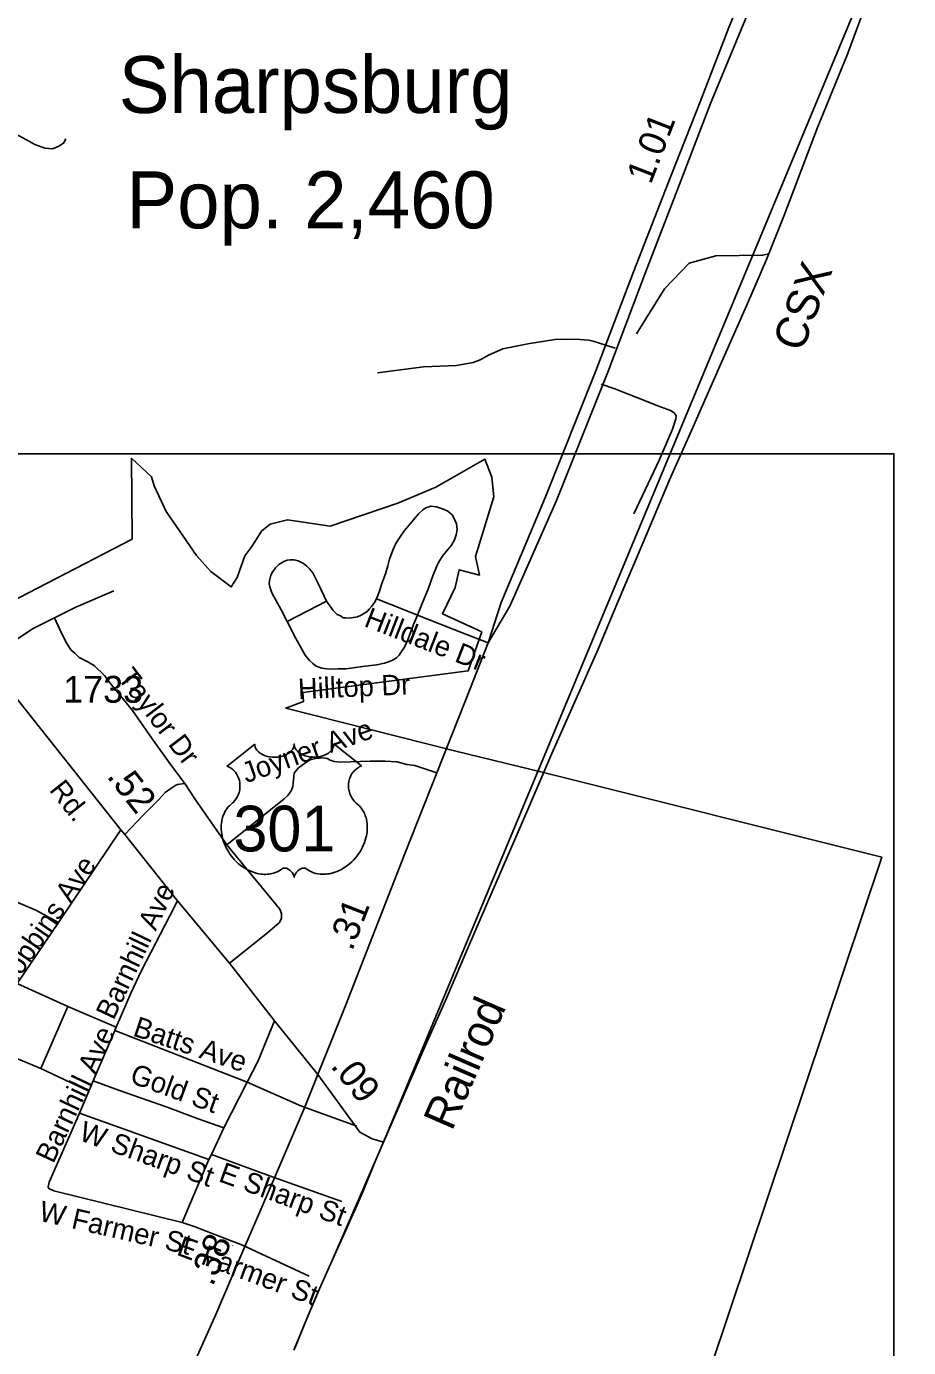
# Model space of a CAD drawing. Extents: x 2220236 to 2384410, y 720751 to 894131.
# Drawn here: x 2345447 to 2349552, y 771636 to 777782 of the extents above; entities that cross this region are included whole.
import ezdxf

# ---------------------------------------------------------------- set-up
doc = ezdxf.new("R2010")
doc.units = 0
doc.layers.add('Default', color=7, linetype='Continuous')

msp = doc.modelspace()

# ---------------------------------------------------------------- linework, layer by layer
at = {"layer": 'Default'}
for p, q in [((2348143.2, 776299.4), (2348186.3, 776285.8)), ((2348121.2, 776117.3), (2348185.2, 776095.3)), ((2345596, 773614.1), (2345887.2, 774045)), ((2345403.9, 773329.8), (2345596, 773614.1)), ((2345403.9, 773329.8), (2345639.2, 773222.6)), ((2345513.6, 772934.3), (2345639.2, 773222.6)), ((2345639.2, 773222.6), (2345864.4, 773126.7)), ((2345757.4, 772876.8), (2345858.3, 773111.7)), ((2345858.3, 773111.7), (2345864.4, 773126.7)), ((2345858.3, 773111.7), (2346473.9, 772871.1)), ((2345275.1, 773034.6), (2345513.6, 772934.3)), ((2345513.6, 772934.3), (2345737.4, 772828.2)), ((2345757.4, 772876.8), (2345737.4, 772828.2)), ((2346366.2, 772658.9), (2346473.9, 772871.1)), ((2346473.9, 772871.1), (2346727.4, 772759.6)), ((2345737.4, 772828.2), (2345694, 772727)), ((2345694, 772727), (2346295.5, 772510.5)), ((2346727.4, 772759.6), (2346984.9, 772666.2)), ((2346308.2, 772534.8), (2346366.2, 772658.9)), ((2346295.5, 772510.5), (2346308.2, 772534.8)), ((2346308.2, 772534.8), (2346594.9, 772429.2)), ((2346172.1, 772217.5), (2346295.5, 772510.5)), ((2346540.2, 772437.2), (2346540.2, 772437.1)), ((2346594.9, 772429.2), (2346915.6, 772315.4)), ((2346405.9, 772111.9), (2346406.2, 772111.8)), ((2346452.3, 772112.9), (2346763.6, 771968.5))]:
    msp.add_line(p, q, dxfattribs=at)
for points in [[(2347596.4, 774914.5), (2347697, 775084.5), (2347914.4, 775577.2), (2348153.3, 776173.1), (2348325.2, 776628.6), (2348476.6, 777023.2), (2348631, 777423.8), (2348798.7, 777831.1), (2348926.4, 778149.4), (2349018.7, 778383.1), (2349095, 778605.5), (2349161.4, 778818), (2349199.5, 778970.7), (2349226.1, 779159.9), (2349246, 779317.6), (2349252.6, 779416.2)], [(2349129.8, 779382.4), (2349123.2, 779224.7), (2349100, 779013.9), (2349070.1, 778849.5), (2349033.6, 778673.6), (2348982.2, 778491), (2348924.1, 778300.1), (2348859.4, 778130.8), (2348715.1, 777777.2), (2348582.3, 777430.3), (2348446.3, 777085.1), (2348272.1, 776640.2), (2348096.9, 776179.7), (2347862.3, 775592.9), (2347655.5, 775102.2), (2347596.4, 774914.5)], [(2349551.9, 778459), (2347108.3, 772591.8)], [(2347108.3, 772591.8), (2347164.1, 772721.2), (2347294.2, 773020.5), (2347402.4, 773261.9), (2347504, 773502.2), (2347612.2, 773753.1), (2347770.8, 774117), (2347891.4, 774399.1), (2347984.4, 774608.2), (2348106.9, 774884.7), (2348196.1, 775097.5), (2348316.7, 775381.6), (2348440.2, 775672.3), (2348547.4, 775916.5), (2348688.9, 776236.7), (2348798.1, 776482.7), (2348891.1, 776697.5), (2348971.8, 776899.8), (2349128.5, 777311.2), (2349268.1, 777652.3), (2349402.9, 778019.1), (2349491.2, 778263.3)], [(2345630.2, 777258.4), (2345620.4, 777238.4), (2345598.6, 777224.1), (2345568.7, 777211.7), (2345532.7, 777215.4), (2345486.6, 777232.7), (2345416.1, 777271.9), (2345355.8, 777295.2), (2345287.6, 777302.4), (2345197.8, 777297.4), (2345054.2, 777275.5), (2344908.1, 777277.7), (2344544.1, 777297.5), (2344175.9, 777323.1), (2343715.5, 777314), (2343386, 777327.4), (2343230, 777342.3)], [(2348901.7, 776724.1), (2348872.5, 776717), (2348655.5, 776714.7), (2348531.5, 776680.1), (2348415.6, 776560.5), (2348285.6, 776351.7)], [(2347080.8, 776170.3), (2347294.3, 776198.9), (2347448.2, 776204.7), (2347526.1, 776217.7), (2347558, 776230), (2347597.7, 776252.5), (2347663.3, 776281.4), (2347780.8, 776304.8), (2347906.6, 776326.1), (2348002.6, 776327.4), (2348062.3, 776322.2), (2348078.2, 776319)], [(2348078.2, 776319), (2348083.7, 776317.9), (2348143.2, 776299.4)], [(2348274.2, 775515.1), (2348393.1, 775767.9), (2348453.6, 775909), (2348469.5, 775956.8), (2348470.5, 775971.7), (2348460.6, 775983.6), (2348443.7, 775994.6), (2348426.8, 776001.9), (2348385.5, 776017.4), (2348287.5, 776055.2), (2348200.6, 776089), (2348185.2, 776095.3)], [(2343378.3, 775794), (2349484, 775794), (2349484, 768196.9), (2343378.3, 768196.9), (2343378.3, 775794)], [(2345146, 774986.9), (2345940, 775397.1), (2345936.2, 775772.9), (2346030, 775686.8), (2346041.5, 775644.6), (2346097, 775525.9), (2346238.5, 775321.2), (2346305.5, 775246.6)], [(2345146, 774986.9), (2345940, 775397.1), (2345936.2, 775772.9), (2346030, 775686.8), (2346041.5, 775644.6), (2346097, 775525.9), (2346238.5, 775321.2), (2346305.5, 775246.6)], [(2346305.5, 775246.6), (2346400, 775174.8), (2346428.2, 775217.9), (2346464.2, 775319.4), (2346496.5, 775362.8), (2346540.8, 775434.1), (2346581, 775466.6), (2346661.5, 775485.8), (2346860.2, 775457.1), (2347176, 775564.2), (2347352, 775638.9), (2347579.8, 775769), (2347612.2, 775684.8), (2347621.8, 775592.9), (2347537.5, 775315.4), (2347554.8, 775229.3), (2347461, 775254.2), (2347442.5, 775171.1), (2347382.8, 775049.4), (2347566.2, 774965.2), (2347503.2, 774783.4), (2346734, 774683.9), (2346735.8, 774641.2), (2346653.8, 774611.1), (2347439.5, 774412.6), (2347859, 774309.9), (2349427.2, 773917.7), (2347833.2, 769163.8)], [(2346305.5, 775246.6), (2346400, 775174.8), (2346428.2, 775217.9), (2346464.2, 775319.4), (2346496.5, 775362.8), (2346540.8, 775434.1), (2346581, 775466.6), (2346661.5, 775485.8), (2346860.2, 775457.1), (2347176, 775564.2), (2347352, 775638.9), (2347579.8, 775769), (2347612.2, 775684.8), (2347621.8, 775592.9), (2347537.5, 775315.4), (2347554.8, 775229.3), (2347461, 775254.2), (2347442.5, 775171.1), (2347382.8, 775049.4), (2347566.2, 774965.2), (2347503.2, 774783.4), (2346734, 774683.9), (2346735.8, 774641.2), (2346653.8, 774611.1), (2347439.5, 774412.6), (2347859, 774309.9), (2349427.2, 773917.7), (2347833.2, 769163.8)], [(2344646.5, 775587.1), (2344693.3, 775530.8), (2344899.1, 775288.6), (2345138.2, 774985.4), (2345190.7, 774921), (2345274.2, 774815.9), (2345887.2, 774045), (2345905.6, 774023.2), (2346151, 773713.8), (2346392.5, 773424.1), (2346602.1, 773156.1), (2346803.2, 772906.2)], [(2347267.7, 775042.9), (2347288.7, 775097.1), (2347317.8, 775169.4), (2347337.6, 775226.5), (2347354.8, 775267.6), (2347366.3, 775290.5), (2347386.9, 775322.7), (2347424.7, 775368.5), (2347439.6, 775393.8), (2347447.6, 775416.7), (2347452.2, 775441.9), (2347448.8, 775468.3), (2347440.8, 775485.5), (2347429.6, 775508.5), (2347408.7, 775526.8), (2347383.5, 775538.3), (2347354.8, 775546.3), (2347328.4, 775549.7), (2347305.5, 775542.9), (2347291.8, 775533.7), (2347272.3, 775514.2), (2347242.5, 775478.6), (2347207, 775436.2), (2347182.9, 775402.9), (2347166.8, 775376.6), (2347151.9, 775345.6), (2347135.9, 775303.2), (2347129, 775273.3), (2347117.6, 775235.5), (2347100.4, 775190.8), (2347090, 775155.2), (2347076.7, 775118.7)], [(2346660.6, 775013.6), (2346633, 775067.4), (2346588.7, 775146.7), (2346580.6, 775174.6), (2346577.1, 775188.6), (2346578.3, 775204.9), (2346584.1, 775229.4), (2346593.4, 775245.7), (2346606.2, 775263.2), (2346622.5, 775278.3), (2346644.6, 775292.3), (2346660.9, 775299.3), (2346673.8, 775300.5), (2346692.4, 775300.5), (2346711, 775295.8), (2346723.8, 775290), (2346736.6, 775283), (2346751.8, 775271.4), (2346764.6, 775258.5), (2346779.7, 775239.9), (2346804.2, 775190.9), (2346843.8, 775108.2)], [(2345578.5, 775030.3), (2345676.7, 775080.9), (2345854, 775157)], [(2346843.8, 775108.2), (2346874.1, 775065.1), (2346893.9, 775046.4), (2346907.9, 775039.4), (2346920.7, 775031.3), (2346933.5, 775030.1), (2346949.8, 775028.9), (2346968.4, 775032.4), (2346988.2, 775035.9), (2347004.5, 775042.9), (2347019.7, 775052.3), (2347032.5, 775060.4), (2347041.8, 775070.9), (2347054.6, 775084.9), (2347067.4, 775102.4), (2347076.7, 775118.7)], [(2347076.7, 775118.7), (2347202.5, 775069.7), (2347267.7, 775042.9)], [(2346843.8, 775108.2), (2346756.4, 775063.9), (2346660.6, 775013.6)], [(2345274.2, 774815.9), (2345318.9, 774862.3), (2345382.3, 774917.8), (2345478.8, 774981.1), (2345543.7, 775014.4), (2345578.5, 775030.3)], [(2345578.5, 775030.3), (2345602.3, 774976.4), (2345629.2, 774922.5), (2345643.4, 774898.8), (2345656.1, 774879.8), (2345671.9, 774867.1), (2345692.5, 774846.5), (2345733.7, 774825.9), (2345763.3, 774807.7), (2345810.3, 774762.9), (2345842.9, 774719.8), (2345941.1, 774600.2), (2346029.6, 774471.9), (2346119.9, 774346.7), (2346184.8, 774260.4)], [(2347267.7, 775042.9), (2347249.1, 774999.8), (2347221.2, 774927.6), (2347206, 774894.9), (2347193.2, 774873.9), (2347181.6, 774857.6), (2347168.7, 774844.8), (2347153.6, 774835.5), (2347136.1, 774827.3), (2347114, 774819.2), (2347076.7, 774812.2), (2347011.5, 774804), (2346934.6, 774793.5), (2346897.4, 774793.5), (2346855.4, 774791.2), (2346821.7, 774795.9), (2346794.9, 774806.3), (2346778.6, 774819.2), (2346764.6, 774832), (2346744.8, 774857.6), (2346699.4, 774938), (2346660.6, 775013.6)], [(2347596.4, 774914.5), (2347471.6, 774962.5), (2347267.7, 775042.9)], [(2346803.2, 772906.2), (2346933.4, 773231.3), (2347032.8, 773485), (2347209.3, 773937.5), (2347357.4, 774309.3), (2347490.2, 774645.4), (2347596.4, 774914.5)], [(2346379.8, 773974.9), (2346647.2, 774188), (2346662.9, 774204.1), (2346678.6, 774226.3), (2346686.4, 774246.4), (2346693.7, 774308.4), (2346703.5, 774322.6), (2346713.3, 774332.6), (2346747.1, 774357.2), (2346766.8, 774369.4), (2346792.8, 774375.6), (2346830.8, 774380), (2346846.8, 774376.2), (2346860.9, 774368.4), (2346878.9, 774362.7), (2346908.9, 774358.9), (2347046.7, 774364.6), (2347116.8, 774363.4), (2347172.7, 774360.1), (2347217, 774348.7), (2347255.1, 774343.2), (2347357.4, 774309.3)], [(2345905.6, 774023.2), (2345990.1, 774112.3), (2346064.5, 774186.8), (2346093, 774218.4), (2346119.9, 774237.4), (2346142.1, 774251.7), (2346150, 774255), (2346159.7, 774256.5), (2346184.8, 774260.4)], [(2346184.8, 774260.4), (2346230.7, 774188.3), (2346379.8, 773974.9)], [(2346379.8, 773974.9), (2346626.6, 773675.9), (2346634.7, 773656.1), (2346634.7, 773632.8), (2346623.1, 773611.8), (2346568.3, 773565.2), (2346392.5, 773424.1)], [(2344768, 773701.2), (2344780.6, 773707.4), (2344790.2, 773711.5), (2344820.3, 773721), (2344870.9, 773736.9), (2344937.4, 773752.7), (2345002.3, 773767.8), (2345072, 773775.7), (2345110, 773778.9), (2345181.2, 773775.7), (2345225.5, 773769.4), (2345326.8, 773738.5), (2345418.7, 773701.2), (2345491.5, 773671.2), (2345596, 773614.1)], [(2345864.4, 773126.7), (2345934.7, 773288.6), (2345983.2, 773390.7), (2346114, 773645.2), (2346151, 773713.8)], [(2346473.9, 772871.1), (2346524.5, 772967.2), (2346602.1, 773156.1)], [(2346006.6, 771039.3), (2346125.7, 771329.5), (2346196.9, 771494.9), (2346327.9, 771790.6), (2346458.1, 772095.5), (2346602.1, 772425.5), (2346740.7, 772752.2), (2346803.2, 772906.2)], [(2346803.2, 772906.2), (2346997.9, 772638.5), (2347056.4, 772606.9), (2347108.3, 772591.8)], [(2345757.4, 772876.8), (2345880.9, 772831.4), (2346101.4, 772753.9), (2346247, 772700.1), (2346366.2, 772658.9)], [(2345694, 772727), (2345553.6, 772405.4), (2345548.4, 772384.3), (2345551.4, 772375.5), (2345575.4, 772365.7), (2346172.1, 772217.5)], [(2347108.3, 772591.8), (2346874.5, 772051.4), (2346791.9, 771868), (2346695.1, 771632.4)], [(2347107.2, 772589.2), (2347065.6, 772491.7), (2347017.5, 772370.9), (2346975.7, 772275.2), (2346966.8, 772255.7), (2346946.3, 772210.1), (2346935.2, 772185.5), (2346874.5, 772051.4), (2346810.4, 771909), (2346749.2, 771764)], [(2346172.1, 772217.5), (2346205.1, 772207.3), (2346232.2, 772198.4), (2346263.3, 772186.1), (2346452.3, 772112.9)], [(2346749.2, 771764), (2346700.3, 771645.1), (2346691.6, 771624.5)]]:
    msp.add_lwpolyline(points, dxfattribs=at)
msp.add_lwpolyline([(2346509.3, 774443.6), (2346509.7, 774438.3), (2346510.9, 774432), (2346511.9, 774428.7), (2346514.9, 774422.5), (2346519.8, 774415.1), (2346526.6, 774407.9), (2346534.2, 774401.6), (2346539.4, 774398.2), (2346548.2, 774393.5), (2346558.1, 774389.4), (2346569.2, 774386.2), (2346580.5, 774383.9), (2346592.9, 774382.5), (2346605.1, 774382.3), (2346618.3, 774383.3), (2346632.9, 774386.1), (2346639.7, 774387.8), (2346647.2, 774390.4), (2346654.2, 774393.3), (2346661.9, 774397.4), (2346668, 774401.4), (2346672.8, 774404.9), (2346679.7, 774411.4), (2346685.1, 774418.2), (2346687.4, 774422), (2346689.3, 774425.6), (2346692, 774433.4), (2346692.8, 774436.8), (2346693.3, 774443.9), (2346693.8, 774437.9), (2346694.4, 774434.2), (2346695.4, 774430.5), (2346696.9, 774426.7), (2346699.6, 774421.2), (2346702.7, 774416.6), (2346708.4, 774409.9), (2346712, 774406.5), (2346715.2, 774403.9), (2346724, 774397.9), (2346734.2, 774392.7), (2346739.2, 774390.5), (2346744.4, 774388.7), (2346750.9, 774386.7), (2346757.7, 774385.1), (2346764.3, 774384), (2346771.2, 774383), (2346778.2, 774382.4), (2346783.9, 774382.3), (2346790.9, 774382.4), (2346797.3, 774382.7), (2346803.9, 774383.5), (2346811.2, 774384.7), (2346817.1, 774386), (2346824.8, 774388.1), (2346831.8, 774390.6), (2346837.9, 774393.2), (2346845.9, 774397.4), (2346852.4, 774401.4), (2346857.1, 774405.2), (2346862.7, 774410.4), (2346868, 774416.6), (2346871.1, 774421), (2346873.3, 774425.7), (2346875.4, 774430.5), (2346876.6, 774435.7), (2346877.2, 774440.2), (2346877.4, 774444), (2347006, 774341.6), (2347002.9, 774340.4), (2346995.9, 774337), (2346990.4, 774333.7), (2346981.6, 774327.5), (2346977.8, 774324.1), (2346974, 774320.5), (2346970.5, 774316.7), (2346967.4, 774313.1), (2346963.7, 774308), (2346960.3, 774302.8), (2346957.1, 774297.1), (2346954.7, 774292.2), (2346950.7, 774281.8), (2346948.8, 774275.3), (2346947.6, 774269.7), (2346946.1, 774258.3), (2346945.7, 774252.8), (2346945.7, 774247.4), (2346946, 774241.7), (2346946.5, 774236.2), (2346947.5, 774230.5), (2346948.4, 774225.5), (2346950, 774219.4), (2346952.3, 774212.2), (2346955.1, 774205.3), (2346961, 774194.1), (2346968.6, 774182.7), (2346974, 774176.4), (2346979.3, 774170.9), (2346987.2, 774164.2), (2346991.5, 774160.4), (2346996.4, 774155.5), (2347004.5, 774146.1), (2347007.8, 774141.7), (2347011.1, 774136.8), (2347014.1, 774131.7), (2347017.1, 774126.2), (2347019.6, 774121.4), (2347024.1, 774110.4), (2347027.4, 774099.7), (2347028.9, 774094.1), (2347031.3, 774081.5), (2347032.2, 774075.2), (2347033.2, 774062.9), (2347033.2, 774048), (2347032.1, 774033.9), (2347029.4, 774017.4), (2347027.2, 774007.5), (2347023.9, 773996), (2347020.6, 773986.1), (2347014.7, 773971.4), (2347009.5, 773960.8), (2347002.7, 773948.3), (2346998.1, 773940.8), (2346992.7, 773932.7), (2346986, 773923.5), (2346978.1, 773913.6), (2346968.6, 773903.2), (2346960.9, 773895.5), (2346950.9, 773886.5), (2346944.8, 773881.5), (2346936.1, 773875), (2346924.3, 773867.1), (2346912.6, 773860.3), (2346902.6, 773855.2), (2346893.8, 773851.4), (2346882.4, 773847.1), (2346863.5, 773841.9), (2346856.5, 773840.4), (2346848.3, 773839.2), (2346840.7, 773838.4), (2346833.2, 773838), (2346823.2, 773838), (2346813.3, 773838.8), (2346803.8, 773840.1), (2346794, 773842.2), (2346783.8, 773845.2), (2346774.5, 773848.9), (2346765.1, 773853.5), (2346749.2, 773863.5), (2346744.6, 773866), (2346742, 773866.6), (2346735.8, 773866.9), (2346730.1, 773865.7), (2346724.1, 773863.4), (2346720.6, 773861.5), (2346715.8, 773858.4), (2346712.2, 773855.5), (2346707.8, 773851.3), (2346704.7, 773847.8), (2346702.4, 773845.1), (2346697.9, 773838), (2346696.3, 773834.6), (2346694.7, 773830.3), (2346693.2, 773823.9), (2346691.2, 773832), (2346688.8, 773837.3), (2346686.1, 773841.9), (2346683.2, 773845.9), (2346678.8, 773851.1), (2346674.7, 773854.9), (2346669.9, 773858.9), (2346664.7, 773862), (2346660.6, 773864.1), (2346656.8, 773865.6), (2346652.1, 773866.7), (2346648.3, 773867), (2346645.2, 773866.9), (2346640.9, 773866), (2346635.1, 773861.8), (2346629.6, 773858), (2346623.6, 773854.3), (2346616.5, 773850.5), (2346611.2, 773848), (2346605, 773845.6), (2346597.7, 773843.2), (2346589.8, 773841.1), (2346581.7, 773839.5), (2346574.6, 773838.4), (2346566.9, 773837.7), (2346560, 773837.5), (2346552.8, 773837.5), (2346546, 773838.1), (2346538.2, 773838.8), (2346528.5, 773840.2), (2346520.4, 773842), (2346511.9, 773844.3), (2346503.2, 773847), (2346493.8, 773850.6), (2346482.1, 773855.7), (2346474, 773859.9), (2346461.2, 773867.2), (2346446.1, 773877.7), (2346434.8, 773886.9), (2346426.5, 773894.4), (2346414.2, 773906.8), (2346407.1, 773915), (2346395.8, 773929.6), (2346388.6, 773940.1), (2346383.9, 773947.9), (2346377.1, 773960.3), (2346373.3, 773968.2), (2346368.4, 773979.6), (2346364.6, 773990), (2346361.4, 773999.8), (2346359.7, 774006.1), (2346357.3, 774017.2), (2346355.8, 774025), (2346354.3, 774035.7), (2346353.5, 774047), (2346353.4, 774057.4), (2346353.7, 774066.1), (2346354.7, 774076.2), (2346356.4, 774086.9), (2346358.4, 774096.1), (2346360.3, 774102.7), (2346363, 774110.8), (2346366.6, 774119.7), (2346370.9, 774128.2), (2346374.9, 774135.3), (2346380, 774142.9), (2346385, 774149.3), (2346391.6, 774156.5), (2346398.4, 774163), (2346404.7, 774168.1), (2346412.1, 774175.4), (2346416, 774179.8), (2346420.7, 774185.9), (2346424.4, 774191.6), (2346427.4, 774196.7), (2346431.3, 774204.2), (2346433.6, 774209.9), (2346436.6, 774218.5), (2346438.1, 774224.6), (2346439.6, 774232.4), (2346440.6, 774239.8), (2346441, 774249), (2346440.7, 774256.6), (2346439.8, 774265.5), (2346438.1, 774274), (2346436.1, 774281.4), (2346432.9, 774290), (2346430, 774296.2), (2346425, 774304.6), (2346419.6, 774312.5), (2346413.9, 774318.8), (2346408.2, 774324.5), (2346402.7, 774328.8), (2346397.5, 774332.5), (2346391, 774336.5), (2346384.7, 774339.6), (2346380.7, 774341.2)], close=True, dxfattribs=at)

# ---------------------------------------------------------------- texts
for s, height, p in [('Sharpsburg', 265, (2345876.6, 777378.8)), ('Pop. 2,460', 265, (2345912.4, 776842.3)), ('1733', 125, (2345618.5, 774635.7)), ('301', 212.5, (2346410.5, 773944.3))]:
    msp.add_text(s, height=height, dxfattribs=at).set_placement(p)
for s, height, rotation, p in [('1.01', 125, 68.93036, (2348352.3, 777043)), ('CSX', 150, 69.75223, (2349057.2, 776261.8)), ('Hilldale Dr', 95, 338.69341, (2347013.5, 774993.5)), ('Taylor Dr', 95, 307.28977, (2345868, 774751.5)), ('Hilltop Dr', 95, 2.46684, (2346712.8, 774652.4)), ('Joyner Ave', 95, 19.68394, (2346470.2, 774260.8)), ('.52', 125, 308.21767, (2345817.7, 774292.7)), ('Rd.', 95, 308.21767, (2345550, 774229.4)), ('Robbins Ave', 95, 55.45031, (2345368.2, 773287.6)), ('Barnhill Ave', 95, 64.74531, (2345852.6, 773155.6)), ('.31', 125, 68.69743, (2346962.5, 773476.8)), ('Railrod', 150, 66.43986, (2347427.3, 772639.4)), ('Batts Ave', 95, 341.55678, (2345938, 773088.2)), ('Barnhill Ave', 95, 64.74531, (2345572.1, 772488.1)), ('.09', 125, 308.46567, (2346859.2, 772944.6)), ('Gold St', 95, 339.95277, (2345922.9, 772870.5)), ('W Sharp St', 95, 340.20724, (2345686.5, 772602.6)), ('E Sharp St', 95, 339.85485, (2346336.4, 772411.5)), ('W Farmer St', 95, 347.10858, (2345500.8, 772227.4)), ('E Farmer St', 95, 339.58115, (2346141.3, 772069.3)), ('.38', 125, 66.87547, (2346313.7, 771916.6))]:
    msp.add_text(s, height=height, rotation=rotation, dxfattribs=at).set_placement(p)

doc.saveas('drawing.dxf')
